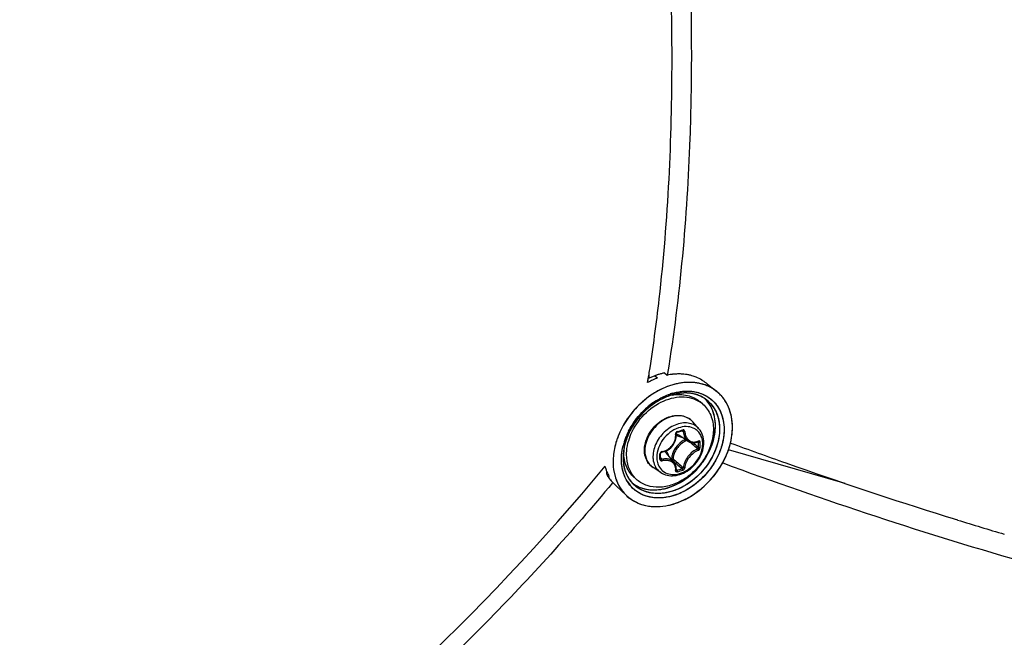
# Model space of a CAD drawing. Header units: millimetres. Extents: x 0 to 420, y 0 to 297.
# Tile 491 of 514: x 374.29 to 383.13, y 204.48 to 210.02. Entities that reach past the tile are written whole.
import ezdxf

# ---------------------------------------------------------------- set-up
doc = ezdxf.new("R2010")
doc.units = ezdxf.units.MM
doc.header["$LTSCALE"] = 23.1
doc.layers.get('0').update_dxf_attribs({"linetype": 'CONTINUOUS'})

msp = doc.modelspace()

# ---------------------------------------------------------------- linework, layer by layer
at = {"color": 7, "linetype": 'Continuous'}
for p, q in [((379.9242, 206.7638), (379.9301, 206.7992)), ((379.9247, 206.7631), (379.9305, 206.7987)), ((379.9391, 206.8032), (379.9301, 206.7992)), ((379.9391, 206.8032), (379.9391, 206.8539)), ((379.9898, 206.8254), (379.9391, 206.8032)), ((379.9898, 206.8254), (380.0143, 206.8052)), ((380.0764, 206.8504), (380.1009, 206.8302)), ((380.1028, 206.8459), (380.1002, 206.8303)), ((380.1032, 206.8454), (380.1006, 206.8298)), ((380.1009, 206.8302), (380.1019, 206.8304)), ((380.1019, 206.8304), (380.1009, 206.8302)), ((380.1019, 206.8304), (380.1009, 206.8302)), ((380.4619, 206.7503), (380.5442, 206.6846)), ((380.1333, 206.6493), (380.134, 206.6494)), ((380.1334, 206.6494), (380.134, 206.6496)), ((380.1388, 206.6655), (380.1396, 206.6657)), ((380.1396, 206.6657), (380.14, 206.6658)), ((380.1455, 206.6536), (380.1432, 206.6529)), ((380.1455, 206.6536), (380.1432, 206.6528)), ((379.8624, 206.5772), (379.8619, 206.5767)), ((379.9849, 206.5906), (379.9951, 206.5973)), ((380.4195, 206.57), (380.3945, 206.5917)), ((380.2009, 206.357), (380.2007, 206.3569)), ((380.2009, 206.357), (380.2007, 206.3569)), ((380.3844, 206.3501), (380.329, 206.4126)), ((380.1893, 206.3187), (380.2041, 206.3229)), ((380.2904, 206.2363), (380.1976, 206.2938)), ((380.2335, 206.3315), (380.2446, 206.3255)), ((379.7044, 206.1963), (379.7046, 206.1973)), ((380.3308, 206.2239), (380.3331, 206.2219)), ((380.3743, 206.232), (380.3813, 206.2283)), ((380.3781, 206.2339), (380.3772, 206.2332)), ((380.3772, 206.2332), (380.3785, 206.2336)), ((380.3785, 206.2336), (380.379, 206.2337)), ((380.668, 206.2218), (380.668, 206.2219)), ((379.7102, 206.1611), (379.7098, 206.1582)), ((379.7108, 206.1608), (379.7108, 206.1612)), ((379.711, 206.1609), (379.7111, 206.1613)), ((380.0411, 206.1092), (380.041, 206.1279)), ((380.041, 206.0806), (380.0411, 206.1041)), ((380.0411, 206.1041), (380.0411, 206.1092)), ((380.0411, 206.0875), (380.0504, 206.0751)), ((380.1626, 206.0475), (380.0926, 206.1308)), ((381.6968, 205.8589), (380.6496, 206.1611)), ((380.043, 205.9558), (379.9732, 206.0017)), ((380.1396, 206.0802), (380.136, 206.0792)), ((380.1492, 206.0634), (380.1649, 206.0501)), ((380.1649, 206.0501), (380.1826, 206.0351)), ((380.601, 206.0395), (380.596, 206.0413)), ((380.6011, 206.0393), (380.5961, 206.0412)), ((379.5556, 205.9701), (379.5538, 205.9441)), ((379.5538, 205.9441), (379.5774, 205.922)), ((379.5701, 205.9171), (379.5696, 205.9178)), ((379.5701, 205.9171), (379.5697, 205.9179)), ((379.5769, 205.9227), (379.5774, 205.922)), ((379.577, 205.9228), (379.5774, 205.922)), ((379.8303, 205.8897), (379.8053, 205.9113)), ((380.1804, 205.9792), (380.1814, 205.9784)), ((380.1812, 205.9863), (380.1872, 205.9781)), ((380.1812, 205.9863), (380.1839, 205.9825)), ((380.1814, 205.9784), (380.1823, 205.9779)), ((379.5971, 205.8816), (379.6207, 205.8595)), ((379.6115, 205.8671), (379.6089, 205.8639)), ((379.6117, 205.867), (379.6091, 205.8638)), ((379.6458, 205.8333), (379.6207, 205.8595)), ((379.6458, 205.8333), (379.7348, 205.7499)), ((379.7384, 205.7466), (379.7391, 205.746)), ((379.7384, 205.7465), (379.739, 205.7459)), ((382.6045, 205.5626), (382.6374, 205.5523)), ((382.6374, 205.5523), (382.7062, 205.5309))]:
    msp.add_line(p, q, dxfattribs=at)
for points in [[(380.0518, 206.1393), (380.0614, 206.1411), (380.0741, 206.1447), (380.0865, 206.1493), (380.0985, 206.155), (380.11, 206.1618), (380.1209, 206.1695), (380.1311, 206.1782), (380.1406, 206.1876), (380.1492, 206.1979), (380.157, 206.2088), (380.1638, 206.2202), (380.1695, 206.2322), (380.1742, 206.2445), (380.1777, 206.2571), (380.1801, 206.2699), (380.1813, 206.2828), (380.1814, 206.2957)], [(380.1814, 206.2957), (380.1805, 206.3062), (380.1805, 206.3076), (380.1808, 206.3091), (380.1812, 206.3107), (380.1819, 206.3122), (380.1827, 206.3137), (380.1837, 206.315), (380.1849, 206.3162), (380.1861, 206.3172), (380.1874, 206.318), (380.1887, 206.3186), (380.1893, 206.3187)], [(380.2041, 206.3229), (380.213, 206.3254), (380.2218, 206.328), (380.2367, 206.3324)], [(380.2367, 206.3324), (380.2372, 206.3326), (380.2383, 206.3327), (380.2392, 206.3326), (380.24, 206.3324), (380.2403, 206.3323)], [(380.2903, 206.2363), (380.2941, 206.2341), (380.3025, 206.2301), (380.3113, 206.227), (380.3206, 206.225), (380.3301, 206.2239)], [(380.3301, 206.2239), (380.3398, 206.2239), (380.3498, 206.225), (380.3597, 206.2271), (380.3697, 206.2302), (380.3772, 206.2332)], [(380.041, 206.1279), (380.041, 206.1287), (380.0413, 206.13), (380.0418, 206.1314), (380.0425, 206.1328), (380.0434, 206.1341), (380.0445, 206.1354), (380.0457, 206.1365), (380.047, 206.1374), (380.0484, 206.1382), (380.0499, 206.1388), (380.0514, 206.1392), (380.0518, 206.1393)], [(380.0417, 206.0782), (380.0413, 206.0787), (380.0411, 206.0794), (380.041, 206.0802), (380.041, 206.0806)], [(380.1759, 206.0249), (380.1721, 206.0333), (380.1674, 206.0412), (380.1626, 206.0474)], [(380.1805, 205.9801), (380.1813, 205.9873), (380.1814, 205.9972), (380.1806, 206.0068), (380.1787, 206.0161), (380.1759, 206.0249)], [(380.1805, 205.9792), (380.1805, 205.9792), (380.1805, 205.9791), (380.1805, 205.9792), (380.1805, 205.9795), (380.1805, 205.9801)]]:
    msp.add_lwpolyline(points, dxfattribs=at)
for centre, radius, start, end in [((365.7849, 209.0831), 14.3288, 350.82654, 351.04884), ((380.2434, 206.1879), 0.6585, 110.36009, 114.71119), ((380.209, 206.2342), 0.6305, 108.95389, 110.34495), ((380.2048, 206.2463), 0.6177, 107.54389, 108.95409), ((380.2009, 206.2588), 0.6045, 106.11321, 107.54385), ((380.1972, 206.2714), 0.5915, 104.66174, 106.1133), ((380.194, 206.2838), 0.5786, 103.18877, 104.66168), ((380.191, 206.2965), 0.5656, 101.69342, 103.18896), ((380.212, 206.2942), 0.5474, 98.97338, 101.60248), ((380.212, 206.2943), 0.5473, 98.97336, 101.60411), ((380.2092, 206.3119), 0.5295, 96.68885, 98.9718), ((380.2092, 206.3119), 0.5294, 96.68859, 98.97178), ((380.2069, 206.3315), 0.5098, 93.83181, 96.69279), ((380.2055, 206.3519), 0.4893, 91.47375, 93.8283), ((380.2055, 206.3519), 0.4893, 91.47363, 93.82851), ((380.2051, 206.371), 0.4702, 88.36668, 91.47661), ((380.2055, 206.3879), 0.4533, 85.9726, 88.36178), ((380.2067, 206.4046), 0.4366, 82.54847, 85.97843), ((380.2087, 206.4202), 0.4208, 80.19663, 82.54105), ((380.2111, 206.4338), 0.407, 76.21093, 80.20309), ((380.2139, 206.4453), 0.3952, 74.16715, 76.20089), ((380.2182, 206.4601), 0.3798, 67.92227, 74.19358), ((380.133, 206.3209), 0.5414, 59.30364, 65.09671), ((380.2629, 206.1461), 0.7045, 116.31565, 118.73655), ((380.2555, 206.1611), 0.6879, 114.68957, 116.31309), ((380.1515, 206.3531), 0.5043, 58.49164, 59.24537), ((380.1561, 206.3605), 0.4956, 57.72279, 58.49169), ((380.3156, 206.3919), 0.3717, 66.70874, 67.7143), ((380.2858, 206.1604), 0.5128, 107.2155, 110.38521), ((380.288, 206.1555), 0.5181, 109.0704, 110.43081), ((380.2834, 206.1678), 0.505, 106.88768, 109.02168), ((380.2829, 206.1704), 0.5023, 107.3202, 109.07261), ((380.299, 206.1535), 0.5364, 107.2419, 108.75764), ((380.2783, 206.1851), 0.4869, 106.11327, 107.31748), ((380.281, 206.1755), 0.4969, 106.09973, 107.20502), ((380.2143, 206.2496), 0.408, 100.97666, 101.35104), ((380.2135, 206.2538), 0.4037, 99.9876, 100.97775), ((380.2803, 206.1778), 0.4945, 106.06174, 106.88317), ((380.2936, 206.1712), 0.518, 106.11336, 107.38578), ((380.2768, 206.1902), 0.4817, 105.9539, 106.11066), ((380.2785, 206.1841), 0.488, 105.11803, 106.06203), ((380.2761, 206.1927), 0.4791, 105.11313, 105.95451), ((380.2782, 206.1853), 0.4867, 104.83782, 105.82661), ((380.2767, 206.1904), 0.4814, 104.29817, 105.11776), ((380.2753, 206.1956), 0.4761, 104.81712, 105.11256), ((380.2705, 206.2168), 0.4543, 97.79946, 104.90926), ((380.2733, 206.2036), 0.4678, 102.17354, 104.82413), ((380.274, 206.2013), 0.4702, 102.20598, 104.30323), ((380.2682, 206.2293), 0.4416, 97.02561, 102.2393), ((380.2687, 206.2253), 0.4456, 97.72424, 102.18987), ((380.2645, 206.2563), 0.4143, 94.73186, 97.73086), ((380.2661, 206.2428), 0.4279, 96.96922, 97.69949), ((380.264, 206.2622), 0.4084, 93.52504, 96.99907), ((380.2649, 206.2532), 0.4175, 94.7478, 96.97546), ((380.2626, 206.2823), 0.3883, 88.61528, 94.76342), ((380.2639, 206.2655), 0.4051, 93.53633, 94.74277), ((380.2628, 206.2868), 0.3838, 88.61941, 93.56762), ((380.2625, 206.2879), 0.3827, 87.98349, 93.5437), ((380.2629, 206.3032), 0.3673, 87.95913, 88.58408), ((380.2631, 206.309), 0.3616, 84.94771, 88.58318), ((380.2633, 206.3122), 0.3584, 84.9412, 87.96883), ((380.2633, 206.3127), 0.3579, 84.14986, 87.9618), ((380.2641, 206.3214), 0.3491, 84.13136, 84.93123), ((380.2654, 206.3339), 0.3366, 78.44528, 84.97884), ((380.2659, 206.3366), 0.3339, 77.96562, 84.17412), ((380.2657, 206.3356), 0.3348, 78.43091, 84.164), ((380.2681, 206.3485), 0.3217, 77.91771, 78.39418), ((380.2699, 206.3567), 0.3134, 74.42201, 78.40695), ((380.2698, 206.3558), 0.3143, 74.44279, 77.92903), ((380.2703, 206.3581), 0.3119, 73.90672, 77.93425), ((380.2717, 206.3629), 0.3069, 73.90758, 74.4307), ((380.2738, 206.3704), 0.2991, 66.87109, 74.43713), ((380.2742, 206.3716), 0.2979, 66.58429, 73.91867), ((380.2745, 206.3721), 0.2972, 66.85955, 73.93455), ((380.2774, 206.3793), 0.2895, 66.54335, 66.82561), ((380.2783, 206.3814), 0.2872, 63.20249, 66.83908), ((380.2783, 206.3813), 0.2874, 63.86204, 66.55225), ((380.2787, 206.3823), 0.2863, 63.18545, 66.54887), ((380.2798, 206.3844), 0.2839, 62.93266, 63.85828), ((380.2801, 206.3852), 0.283, 62.92109, 63.17919), ((380.2842, 206.3928), 0.2744, 51.44966, 62.96675), ((380.2844, 206.393), 0.2742, 51.45353, 62.98167), ((380.2414, 206.4151), 0.2837, 42.65384, 45.69266), ((380.2417, 206.4155), 0.2832, 42.60211, 45.71581), ((380.3271, 206.4129), 0.3478, 49.06362, 51.38133), ((380.3273, 206.413), 0.3475, 49.43387, 51.39061), ((380.3273, 206.4131), 0.3474, 49.4293, 51.38417), ((380.3275, 206.4133), 0.3471, 49.06201, 49.42875), ((380.3278, 206.4136), 0.3468, 48.36292, 49.43332), ((380.3267, 206.4125), 0.3483, 44.96524, 49.05918), ((380.3274, 206.4132), 0.3473, 48.3608, 49.06306), ((380.3257, 206.4114), 0.3498, 41.21829, 48.34923), ((380.327, 206.4127), 0.348, 44.96154, 48.35842), ((380.3249, 206.4107), 0.3509, 41.90395, 44.96067), ((380.3251, 206.4108), 0.3507, 41.9065, 44.96465), ((380.3224, 206.4084), 0.3543, 37.77973, 41.90292), ((380.3236, 206.4094), 0.3527, 41.22612, 41.90576), ((380.3226, 206.4086), 0.354, 39.52411, 41.22544), ((380.3227, 206.4087), 0.3538, 39.52175, 41.22413), ((380.3192, 206.4059), 0.3583, 34.72676, 39.51368), ((380.3211, 206.4073), 0.356, 37.78559, 39.52394), ((380.3194, 206.4061), 0.3581, 35.68385, 37.78205), ((380.319, 206.4058), 0.3586, 35.24001, 37.78436), ((380.3178, 206.4049), 0.36, 35.23776, 35.68506), ((380.3825, 206.0069), 0.7065, 132.39492, 148.85272), ((380.3787, 206.0107), 0.7011, 132.45199, 133.35067), ((380.3632, 206.0286), 0.6774, 122.9076, 132.42736), ((380.3719, 206.0183), 0.6909, 130.90081, 132.28464), ((380.3625, 206.0296), 0.6763, 123.94352, 130.92045), ((380.2531, 206.3778), 0.2542, 49.1138, 56.51182), ((380.2405, 206.4143), 0.2849, 42.00251, 42.65523), ((380.2408, 206.4147), 0.2844, 41.99977, 42.60766), ((380.2409, 206.4147), 0.2844, 41.99938, 42.60345), ((380.238, 206.4122), 0.2882, 34.71844, 41.98672), ((380.2753, 206.3829), 0.2877, 34.74605, 51.27615), ((380.3169, 206.4043), 0.3612, 34.73195, 35.23773), ((380.3175, 206.4047), 0.3604, 34.72691, 35.24162), ((380.3106, 206.4), 0.3688, 29.51432, 34.7143), ((380.316, 206.4036), 0.3623, 34.16445, 34.73339), ((380.3166, 206.404), 0.3616, 34.16025, 34.72678), ((380.3102, 206.3998), 0.3692, 29.51431, 34.14524), ((380.3152, 206.4031), 0.3632, 33.67121, 34.16448), ((380.3831, 206.0065), 0.7072, 133.37193, 148.60655), ((380.362, 206.0199), 0.6822, 148.64734, 151.20639), ((380.3574, 206.0229), 0.6767, 148.91513, 151.21155), ((380.28, 206.127), 0.2433, 109.03737, 109.22932), ((380.2138, 206.3105), 0.1539, 50.53518, 52.38989), ((380.214, 206.3107), 0.1537, 47.20358, 50.53486), ((380.2134, 206.3102), 0.1545, 41.53019, 47.1948), ((380.3406, 206.0165), 0.731, 158.19173, 158.5612), ((380.3454, 206.0146), 0.7362, 157.55088, 158.15746), ((380.3451, 206.0147), 0.7359, 157.47069, 158.15358), ((380.3605, 206.0082), 0.7526, 153.66759, 157.53994), ((380.2833, 206.0547), 0.596, 158.99976, 166.16237), ((380.2988, 206.049), 0.6125, 158.95151, 161.75789), ((380.3066, 206.0464), 0.6207, 158.90447, 160.88953), ((380.3053, 206.0468), 0.6194, 158.58314, 159.04535), ((380.3211, 206.0404), 0.6365, 155.97088, 158.95168), ((380.3205, 206.041), 0.6356, 155.94416, 158.90189), ((380.3167, 206.0422), 0.6316, 156.17337, 158.57635), ((380.2904, 206.0597), 0.5895, 159.57126, 160.51161), ((380.3062, 206.0535), 0.6065, 155.31245, 159.59727), ((380.3007, 206.0559), 0.6004, 155.32834, 159.63108), ((380.3054, 206.054), 0.6055, 155.35519, 159.55834), ((380.3368, 206.0333), 0.6537, 153.26295, 156.17155), ((380.3339, 206.0348), 0.6504, 155.05815, 155.97877), ((380.3291, 206.0372), 0.645, 154.6479, 155.94906), ((380.338, 206.0329), 0.6549, 154.55997, 155.05866), ((380.3322, 206.0358), 0.6484, 153.67747, 154.64832), ((380.3428, 206.0306), 0.6602, 153.25461, 154.55894), ((380.3354, 206.0342), 0.652, 153.18809, 153.67746), ((380.3503, 206.0268), 0.6686, 151.21134, 153.25338), ((380.3458, 206.0288), 0.6637, 151.20791, 153.18386), ((380.2439, 206.0977), 0.5108, 159.68136, 163.43785), ((380.317, 206.0488), 0.6182, 153.67667, 155.36641), ((380.3209, 206.0467), 0.6227, 153.68606, 155.34026), ((380.3242, 206.0454), 0.6262, 153.70832, 155.32848), ((380.334, 206.0403), 0.6372, 151.52143, 153.68459), ((380.3328, 206.0411), 0.6358, 151.56353, 153.7075), ((380.3274, 206.0436), 0.6299, 151.50629, 153.67176), ((380.2449, 206.3701), 0.0898, 224.14979, 225.13489), ((380.2451, 206.3704), 0.0901, 225.16768, 238.19258), ((379.6593, 208.2582), 2.0045, 285.39308, 286.80749), ((380.2426, 206.0649), 0.5541, 166.34963, 168.42906), ((380.2738, 206.0571), 0.5862, 161.83572, 166.32891), ((380.2691, 206.0587), 0.5813, 161.7466, 166.30499), ((380.2963, 206.05), 0.6098, 160.89228, 161.8603), ((380.3598, 206.0506), 0.2113, 135.09832, 148.10442), ((380.346, 206.0685), 0.202, 114.0645, 126.40526), ((372.1934, 196.6622), 12.5417, 49.56104, 49.72441), ((372.9285, 197.5236), 11.4092, 49.26308, 49.56466), ((372.35, 196.7256), 12.4061, 49.65654, 49.94798), ((380.3357, 206.3366), 0.1071, 290.31697, 292.26307), ((380.3344, 206.3396), 0.1103, 292.2624, 294.07545), ((378.9161, 206.2046), 1.4654, 0.00233, 0.92882), ((378.9647, 206.2046), 1.4168, 359.05537, 0.00295), ((378.9178, 206.2037), 1.4783, 0.0024, 0.92888), ((378.9669, 206.2037), 1.4292, 359.05547, 0.00301), ((380.1913, 206.0846), 0.4871, 171.30698, 173.56815), ((380.1896, 206.0846), 0.4855, 172.51311, 173.57067), ((380.182, 206.0855), 0.4778, 172.64471, 173.57235), ((380.1927, 206.0841), 0.4886, 170.97555, 172.64115), ((380.1997, 206.0833), 0.4956, 170.96427, 172.51149), ((380.1078, 206.1389), 0.3976, 177.2075, 179.98881), ((380.1183, 206.1385), 0.4081, 176.86194, 177.21811), ((377.8937, 206.0993), 2.1407, 0.00233, 0.64253), ((377.9738, 206.0993), 2.0607, 359.34524, 0.00194), ((380.0572, 206.1235), 0.0216, 99.06376, 106.76369), ((380.0236, 206.0728), 0.0902, 40.02572, 53.88647), ((380.0083, 206.0725), 0.1114, 16.50857, 23.3442), ((379.9357, 206.4099), 0.7565, 333.67652, 336.5845), ((379.9373, 206.4092), 0.7548, 333.98554, 336.58777), ((379.9542, 206.1214), 0.4268, 194.79108, 196.49377), ((379.9446, 206.1185), 0.4168, 196.49137, 199.11174), ((379.9446, 206.1185), 0.4167, 196.49124, 199.11198), ((380.0383, 206.0806), 0.00271, 351.60329, 359.32144), ((387.8055, 215.1644), 11.8794, 229.89404, 230.16205), ((387.2956, 214.4567), 11.0235, 229.81565, 230.16603), ((386.8571, 214.0272), 10.3986, 230.16047, 230.51372), ((379.9161, 206.4197), 0.7785, 330.51232, 333.67169), ((379.9154, 206.4201), 0.7793, 330.51223, 333.32698), ((379.9247, 206.4153), 0.7688, 333.03735, 333.33657), ((379.9264, 206.4145), 0.767, 333.33655, 333.68263), ((379.9278, 206.4138), 0.7653, 333.33401, 333.67764), ((379.9286, 206.4134), 0.7645, 333.67993, 333.98757), ((379.93, 206.4127), 0.7629, 333.67772, 333.98992), ((379.9309, 206.4123), 0.762, 333.98758, 334.25893), ((379.9358, 206.1155), 0.4075, 199.1151, 200.94263), ((379.8791, 206.1224), 0.371, 208.72649, 210.70742), ((379.9294, 206.113), 0.4006, 200.93755, 202.45476), ((379.9213, 206.1097), 0.3918, 202.45022, 205.24081), ((379.8747, 206.1197), 0.3658, 210.70754, 212.70711), ((379.8738, 206.1192), 0.3648, 210.70555, 213.50232), ((379.9102, 206.1044), 0.3796, 205.23839, 208.59709), ((379.9102, 206.1044), 0.3795, 205.23836, 208.59632), ((379.8717, 206.1179), 0.3623, 212.70922, 213.50669), ((379.8698, 206.1166), 0.36, 213.64571, 214.72641), ((379.8656, 206.1137), 0.3549, 213.62951, 220.83979), ((379.8673, 206.1148), 0.3569, 214.72521, 216.75798), ((379.9968, 206.0819), 0.2543, 221.70798, 229.09647), ((379.8124, 207.3652), 1.4368, 285.12112, 287.07727), ((379.813, 207.3633), 1.4495, 285.13021, 287.08635), ((379.8645, 206.1127), 0.3535, 216.75852, 218.80436), ((379.8622, 206.1109), 0.3505, 218.80456, 220.86217), ((379.9986, 206.0217), 0.3795, 208.25195, 208.50269), ((379.9982, 206.0216), 0.3791, 208.28896, 208.50807), ((379.9903, 206.0171), 0.3701, 208.47923, 214.6989), ((380.0082, 206.0408), 0.3128, 210.79009, 214.71405), ((380.0061, 206.0397), 0.3104, 211.08808, 222.74439), ((380.0019, 206.0366), 0.3052, 214.72363, 222.49614), ((379.9958, 206.0557), 0.286, 212.43965, 214.72904), ((379.9912, 206.0525), 0.2804, 212.39315, 214.45567), ((379.995, 206.0551), 0.285, 214.19294, 214.45497), ((379.9883, 206.0505), 0.2769, 214.45948, 214.72693), ((379.9946, 206.0548), 0.2845, 214.45497, 214.71783), ((379.9938, 206.0543), 0.2836, 214.73191, 215.05701), ((379.9919, 206.053), 0.2813, 214.72695, 215.01924), ((379.9865, 206.0491), 0.2746, 214.9928, 226.78066), ((379.9865, 206.0489), 0.2745, 215.00809, 226.75845), ((379.9567, 206.0861), 0.2812, 231.40531, 232.60241), ((379.9565, 206.0859), 0.2809, 231.40635, 232.59351), ((379.9578, 206.0876), 0.283, 232.5931, 236.28966), ((379.9576, 206.0873), 0.2827, 232.59693, 236.2885), ((379.9592, 206.0898), 0.2857, 236.28886, 238.55735), ((379.9592, 206.0898), 0.2856, 236.28857, 238.56261), ((379.9591, 206.0895), 0.2854, 236.28744, 238.55443), ((379.9777, 206.0084), 0.3548, 214.70639, 226.77538), ((379.9728, 206.0037), 0.348, 226.8293, 227.79329), ((379.9725, 206.0034), 0.3475, 226.82444, 227.64699), ((379.9724, 206.0032), 0.3473, 226.82953, 227.64514), ((379.9869, 206.2366), 0.5872, 282.31726, 286.1187), ((379.9874, 206.2346), 0.5851, 282.31161, 285.71908), ((379.9842, 206.2463), 0.5972, 285.35535, 285.70945), ((379.9832, 206.2499), 0.601, 285.70949, 286.104), ((379.9836, 206.2487), 0.5997, 285.7065, 286.11081), ((379.9779, 206.2678), 0.6196, 286.11887, 289.45337), ((379.9823, 206.2532), 0.6044, 286.1021, 286.47325), ((379.9826, 206.2521), 0.6032, 286.11084, 286.476), ((379.9775, 206.269), 0.6209, 286.48834, 289.45258), ((379.9815, 206.2559), 0.6072, 286.47321, 286.78892), ((393.2373, 239.5219), 35.585, 252.78602, 253.49148)]:
    msp.add_arc(centre, radius, start, end, dxfattribs=at)
for points, knots in [([(378.9757, 181.8709), (381.3571, 184.074), (385.6919, 188.9116), (389.8774, 195.8119), (392.3241, 201.6351), (394.0782, 207.3942), (394.6905, 211.8509), (394.7189, 214.7681)], [0, 0, 0, 0, 0.260218, 0.517594, 0.643305, 0.766, 1, 1, 1, 1]), ([(380.1434, 209.6639), (380.1434, 209.9129), (380.126, 210.9453), (380.0425, 211.9762), (379.9483, 212.7539)], [0, 0, 0, 0, 0.241202, 1, 1, 1, 1]), ([(380.126, 212.7663), (380.1574, 212.5048), (380.2649, 211.4907), (380.3166, 210.4703), (380.3166, 209.7139)], [0, 0, 0, 0, 0.258242, 1, 1, 1, 1]), ([(376.3864, 178.6276), (378.9724, 180.6185), (382.5671, 184.0162), (386.6173, 189.1506), (389.2512, 193.2623), (391.4281, 197.557), (393.6377, 203.3356), (394.5758, 207.869), (394.804, 210.8639)], [0, 0, 0, 0, 0.256713, 0.385748, 0.513858, 0.640132, 0.763745, 1, 1, 1, 1]), ([(395.384, 210.3616), (395.1558, 207.3667), (394.2177, 202.8333), (392.0081, 197.0548), (389.8312, 192.76), (387.1973, 188.6483), (383.1471, 183.5139), (379.5524, 180.1162), (376.9664, 178.1253)], [0, 0, 0, 0, 0.236255, 0.359868, 0.486142, 0.614252, 0.743287, 1, 1, 1, 1]), ([(380.3166, 209.7139), (380.3166, 209.4609), (380.3001, 208.5018), (380.216, 207.5428), (380.1032, 206.8454)], [0, 0, 0, 0, 0.263653, 1, 1, 1, 1]), ([(379.9393, 206.8536), (379.9738, 207.0731), (380.0986, 208.0048), (380.1434, 208.9463), (380.1434, 209.6639)], [0, 0, 0, 0, 0.236405, 1, 1, 1, 1]), ([(380.4568, 206.7358), (380.4124, 206.754), (380.3119, 206.7738), (380.1549, 206.7529), (379.9991, 206.6866), (379.9053, 206.6169), (379.8618, 206.5766)], [0, 0, 0, 0, 0.222342, 0.46366, 0.724676, 1, 1, 1, 1]), ([(380.1498, 206.7438), (380.1241, 206.7364), (380.0193, 206.6984), (379.9245, 206.6346), (379.8624, 206.5772)], [0, 0, 0, 0, 0.240548, 1, 1, 1, 1]), ([(380.4556, 206.7363), (380.4098, 206.7549), (380.3055, 206.7745), (380.2016, 206.7588), (380.1498, 206.7438)], [0, 0, 0, 0, 0.478686, 1, 1, 1, 1]), ([(379.7648, 206.2751), (379.7896, 206.3418), (379.8661, 206.4659), (380.0073, 206.5771), (380.1348, 206.6261), (380.2287, 206.6394), (380.3173, 206.6288), (380.3703, 206.6051), (380.3934, 206.5898)], [0, 0, 0, 0, 0.270012, 0.538889, 0.665622, 0.784297, 0.895035, 1, 1, 1, 1]), ([(380.1188, 206.6452), (380.1003, 206.6389), (380.0255, 206.6082), (379.9575, 206.5615), (379.9122, 206.5202)], [0, 0, 0, 0, 0.241113, 1, 1, 1, 1]), ([(380.1072, 206.6411), (380.0899, 206.6346), (380.0199, 206.6043), (379.9561, 206.56), (379.9133, 206.5212)], [0, 0, 0, 0, 0.24182, 1, 1, 1, 1]), ([(380.1072, 206.641), (380.0899, 206.6346), (380.0199, 206.6043), (379.9562, 206.56), (379.9133, 206.5213)], [0, 0, 0, 0, 0.241812, 1, 1, 1, 1]), ([(379.9951, 206.5973), (380.0066, 206.6047), (380.0521, 206.6321), (380.1011, 206.6537), (380.1388, 206.6655)], [0, 0, 0, 0, 0.256626, 1, 1, 1, 1]), ([(380.14, 206.6658), (380.1975, 206.6837), (380.3144, 206.6997), (380.4281, 206.6609), (380.4726, 206.63)], [0, 0, 0, 0, 0.526189, 1, 1, 1, 1]), ([(380.1435, 206.6514), (380.1888, 206.6593), (380.2589, 206.6594), (380.3428, 206.6293), (380.3786, 206.6054), (380.3945, 206.5917)], [0, 0, 0, 0, 0.519582, 0.762838, 1, 1, 1, 1]), ([(380.1498, 206.6688), (380.2065, 206.6851), (380.3215, 206.6985), (380.4831, 206.6408), (380.5902, 206.5088), (380.6223, 206.3341), (380.5832, 206.1463), (380.4522, 205.9147), (380.2775, 205.7845), (380.15, 205.7476)], [0, 0, 0, 0, 0.121621, 0.231441, 0.339036, 0.455715, 0.58604, 0.726441, 1, 1, 1, 1]), ([(380.471, 206.6311), (380.5072, 206.6063), (380.5709, 206.5375), (380.6155, 206.3997), (380.6089, 206.2446), (380.5734, 206.1428), (380.5488, 206.0931)], [0, 0, 0, 0, 0.223214, 0.459267, 0.718396, 1, 1, 1, 1]), ([(379.8619, 206.5767), (379.8401, 206.5565), (379.7583, 206.472), (379.6945, 206.3697), (379.6619, 206.2881)], [0, 0, 0, 0, 0.253077, 1, 1, 1, 1]), ([(379.8618, 206.5766), (379.8437, 206.5598), (379.7749, 206.49), (379.7185, 206.4078), (379.686, 206.342)], [0, 0, 0, 0, 0.251571, 1, 1, 1, 1]), ([(379.753, 206.3274), (379.7625, 206.3462), (379.8043, 206.4203), (379.8598, 206.4865), (379.9071, 206.5295)], [0, 0, 0, 0, 0.2481, 1, 1, 1, 1]), ([(380.5487, 206.5537), (380.5788, 206.5103), (380.6184, 206.4011), (380.6062, 206.2219), (380.5327, 206.0437), (380.408, 205.8884), (380.2484, 205.7756), (380.0733, 205.7207), (379.9036, 205.7339), (379.8109, 205.7932), (379.7769, 205.8304)], [0, 0, 0, 0, 0.111601, 0.235694, 0.371611, 0.512961, 0.65114, 0.778817, 0.893431, 1, 1, 1, 1]), ([(380.5116, 206.5469), (380.5395, 206.5067), (380.5766, 206.4061), (380.5671, 206.2406), (380.5016, 206.075), (380.3889, 205.9291), (380.2431, 205.8208), (380.0815, 205.764), (379.9229, 205.7681), (379.8327, 205.8169), (379.7985, 205.849)], [0, 0, 0, 0, 0.111188, 0.234535, 0.369608, 0.510439, 0.648802, 0.777413, 0.893182, 1, 1, 1, 1]), ([(380.4552, 206.6074), (380.4836, 206.5847), (380.5331, 206.5259), (380.5709, 206.4137), (380.5719, 206.2873), (380.525, 206.1104), (380.3894, 205.9136), (380.2236, 205.8117), (380.1354, 205.7863)], [0, 0, 0, 0, 0.104524, 0.214592, 0.333967, 0.462949, 0.735941, 1, 1, 1, 1]), ([(380.4195, 206.57), (380.4347, 206.5569), (380.4623, 206.5264), (380.5034, 206.4519), (380.5146, 206.3861), (380.5146, 206.3424)], [0, 0, 0, 0, 0.238021, 0.481682, 1, 1, 1, 1]), ([(380.5217, 206.2755), (380.5347, 206.3351), (380.5403, 206.4542), (380.4886, 206.5645), (380.4522, 206.605)], [0, 0, 0, 0, 0.52857, 1, 1, 1, 1]), ([(380.5217, 206.2755), (380.5347, 206.3351), (380.5403, 206.4542), (380.4886, 206.5645), (380.4522, 206.605)], [0, 0, 0, 0, 0.528563, 1, 1, 1, 1]), ([(380.4552, 206.6074), (380.4864, 206.5825), (380.5398, 206.5164), (380.5752, 206.3899), (380.5666, 206.2493), (380.5339, 206.1572), (380.5117, 206.1123)], [0, 0, 0, 0, 0.222971, 0.459982, 0.719377, 1, 1, 1, 1]), ([(380.5217, 206.2755), (380.5333, 206.3288), (380.5399, 206.4347), (380.5028, 206.536), (380.4749, 206.5763)], [0, 0, 0, 0, 0.526211, 1, 1, 1, 1]), ([(380.668, 206.2217), (380.6844, 206.289), (380.6962, 206.4232), (380.652, 206.5527), (380.6175, 206.6045)], [0, 0, 0, 0, 0.526874, 1, 1, 1, 1]), ([(380.668, 206.2219), (380.6833, 206.2845), (380.6954, 206.4091), (380.6602, 206.531), (380.6315, 206.5817)], [0, 0, 0, 0, 0.525255, 1, 1, 1, 1]), ([(380.668, 206.2218), (380.6833, 206.2844), (380.6954, 206.4091), (380.6602, 206.531), (380.6315, 206.5817)], [0, 0, 0, 0, 0.525179, 1, 1, 1, 1]), ([(380.3077, 206.4325), (380.2914, 206.445), (380.252, 206.4641), (380.1846, 206.4695), (380.1139, 206.4531), (380.0457, 206.4169), (379.9854, 206.364), (379.9237, 206.2799), (379.8993, 206.2022), (379.8993, 206.1522)], [0, 0, 0, 0, 0.104897, 0.216899, 0.338904, 0.47012, 0.607003, 0.744549, 1, 1, 1, 1]), ([(379.904, 206.2227), (379.9165, 206.2724), (379.9677, 206.366), (380.053, 206.43), (380.1004, 206.4495)], [0, 0, 0, 0, 0.499995, 1, 1, 1, 1]), ([(380.1004, 206.4495), (380.121, 206.458), (380.1629, 206.47), (380.2266, 206.4704), (380.2848, 206.4518), (380.3162, 206.427), (380.329, 206.4126)], [0, 0, 0, 0, 0.270574, 0.524505, 0.765155, 1, 1, 1, 1]), ([(380.3149, 206.3943), (380.2973, 206.3997), (380.2586, 206.4046), (380.199, 206.3953), (380.1398, 206.3704), (380.0664, 206.3189), (379.9964, 206.2304), (379.972, 206.1424), (379.972, 206.1002)], [0, 0, 0, 0, 0.108641, 0.225762, 0.35139, 0.483442, 0.751147, 1, 1, 1, 1]), ([(380.1999, 206.3567), (380.173, 206.3473), (380.1211, 206.3182), (380.0405, 206.2368), (380.0059, 206.1503), (380.0059, 206.0945)], [0, 0, 0, 0, 0.249772, 0.51087, 1, 1, 1, 1]), ([(380.3338, 206.3562), (380.3141, 206.3648), (380.2684, 206.3734), (380.2233, 206.3647), (380.2009, 206.357)], [0, 0, 0, 0, 0.475969, 1, 1, 1, 1]), ([(380.3844, 206.3501), (380.3753, 206.3603), (380.3539, 206.3786), (380.3283, 206.3902), (380.3149, 206.3943)], [0, 0, 0, 0, 0.49562, 1, 1, 1, 1]), ([(380.4188, 206.2137), (380.4188, 206.2294), (380.4153, 206.2598), (380.3985, 206.3015), (380.3709, 206.3352), (380.3467, 206.3505), (380.3338, 206.3562)], [0, 0, 0, 0, 0.267263, 0.518158, 0.759229, 1, 1, 1, 1]), ([(380.4287, 206.2249), (380.4287, 206.2479), (380.4219, 206.2934), (380.3989, 206.3336), (380.3844, 206.3501)], [0, 0, 0, 0, 0.512429, 1, 1, 1, 1]), ([(379.662, 206.2885), (379.6559, 206.2732), (379.6342, 206.2132), (379.6207, 206.15), (379.6165, 206.1028)], [0, 0, 0, 0, 0.257588, 1, 1, 1, 1]), ([(379.6601, 206.2837), (379.6543, 206.2689), (379.6335, 206.2103), (379.6206, 206.1489), (379.6165, 206.103)], [0, 0, 0, 0, 0.257376, 1, 1, 1, 1]), ([(379.7378, 206.2649), (379.7346, 206.2563), (379.7229, 206.2225), (379.7144, 206.1875), (379.7102, 206.1611)], [0, 0, 0, 0, 0.255553, 1, 1, 1, 1]), ([(379.7378, 206.2649), (379.7346, 206.2563), (379.7229, 206.2223), (379.7144, 206.1872), (379.7102, 206.1608)], [0, 0, 0, 0, 0.255569, 1, 1, 1, 1]), ([(379.8102, 205.8461), (379.8385, 205.8288), (379.9035, 205.8033), (380.0516, 205.7948), (380.2456, 205.866), (380.429, 206.0375), (380.5041, 206.1943), (380.5217, 206.2755)], [0, 0, 0, 0, 0.105314, 0.217372, 0.465395, 0.735981, 1, 1, 1, 1]), ([(380.5146, 206.3424), (380.5146, 206.2583), (380.4727, 206.1279), (380.3679, 205.988), (380.2656, 205.9007), (380.1506, 205.8425), (380.0321, 205.8184), (379.9201, 205.8318), (379.8562, 205.8672), (379.8303, 205.8897)], [0, 0, 0, 0, 0.256473, 0.394543, 0.531644, 0.662632, 0.784011, 0.89531, 1, 1, 1, 1]), ([(380.0537, 206.1448), (380.0715, 206.1476), (380.1065, 206.1607), (380.1482, 206.1979), (380.1738, 206.2472), (380.1773, 206.284), (380.1752, 206.3014)], [0, 0, 0, 0, 0.24849, 0.504031, 0.757203, 1, 1, 1, 1]), ([(380.1, 205.8185), (380.2023, 205.8481), (380.3899, 205.9734), (380.4988, 206.1702), (380.5217, 206.2755)], [0, 0, 0, 0, 0.496993, 1, 1, 1, 1]), ([(380.1913, 206.3257), (380.1864, 206.3243), (380.1775, 206.3174), (380.1746, 206.3065), (380.1752, 206.3014)], [0, 0, 0, 0, 0.497141, 1, 1, 1, 1]), ([(380.1752, 206.3013), (380.1766, 206.3018), (380.1788, 206.3025), (380.1807, 206.3046), (380.1806, 206.3055)], [0, 0, 0, 0, 0.63264, 1, 1, 1, 1]), ([(380.1813, 206.2938), (380.1845, 206.2914), (380.1986, 206.2824), (380.2148, 206.2772), (380.2272, 206.2754)], [0, 0, 0, 0, 0.245283, 1, 1, 1, 1]), ([(380.1913, 206.3257), (380.1914, 206.3248), (380.1915, 206.3225), (380.1908, 206.3192), (380.1893, 206.3187)], [0, 0, 0, 0, 0.348, 1, 1, 1, 1]), ([(380.2389, 206.3394), (380.239, 206.3385), (380.2391, 206.3362), (380.2382, 206.3329), (380.2367, 206.3324)], [0, 0, 0, 0, 0.339767, 1, 1, 1, 1]), ([(380.258, 206.3253), (380.2577, 206.3298), (380.2545, 206.337), (380.2457, 206.3405), (380.2411, 206.34), (380.2389, 206.3394)], [0, 0, 0, 0, 0.502703, 0.74499, 1, 1, 1, 1]), ([(380.2446, 206.3255), (380.2446, 206.3262), (380.244, 206.3289), (380.2421, 206.3313), (380.2403, 206.3323)], [0, 0, 0, 0, 0.264576, 1, 1, 1, 1]), ([(380.2446, 206.3255), (380.2456, 206.3072), (380.2532, 206.2726), (380.2767, 206.2449), (380.2903, 206.2363)], [0, 0, 0, 0, 0.531229, 1, 1, 1, 1]), ([(380.258, 206.3252), (380.2557, 206.3246), (380.2512, 206.3242), (380.2466, 206.3246), (380.2446, 206.3255)], [0, 0, 0, 0, 0.5364, 1, 1, 1, 1]), ([(380.258, 206.3253), (380.2588, 206.3128), (380.2631, 206.2891), (380.2794, 206.2582), (380.3046, 206.2368), (380.3253, 206.2311), (380.3356, 206.2304)], [0, 0, 0, 0, 0.279104, 0.533854, 0.769255, 1, 1, 1, 1]), ([(380.4749, 206.1433), (380.4802, 206.154), (380.4998, 206.1966), (380.5143, 206.2414), (380.5217, 206.2755)], [0, 0, 0, 0, 0.255254, 1, 1, 1, 1]), ([(379.741, 205.8781), (379.7142, 205.9222), (379.6806, 206.0299), (379.6908, 206.1407), (379.7043, 206.1963)], [0, 0, 0, 0, 0.474035, 1, 1, 1, 1]), ([(379.7402, 205.8794), (379.7153, 205.9208), (379.6829, 206.0205), (379.6891, 206.1239), (379.6998, 206.176)], [0, 0, 0, 0, 0.475713, 1, 1, 1, 1]), ([(379.7352, 206.1174), (379.7352, 206.1277), (379.7369, 206.1702), (379.7451, 206.2124), (379.7543, 206.2433)], [0, 0, 0, 0, 0.242407, 1, 1, 1, 1]), ([(379.8956, 206.1579), (379.8956, 206.1632), (379.8964, 206.185), (379.8999, 206.2067), (379.904, 206.2227)], [0, 0, 0, 0, 0.244438, 1, 1, 1, 1]), ([(380.0298, 206.0049), (380.0402, 205.9882), (380.0692, 205.9584), (380.1293, 205.9369), (380.197, 205.94), (380.2651, 205.9659), (380.3273, 206.0114), (380.3922, 206.0891), (380.4188, 206.1649), (380.4188, 206.2137)], [0, 0, 0, 0, 0.105488, 0.213714, 0.331476, 0.460622, 0.598286, 0.738716, 1, 1, 1, 1]), ([(380.043, 205.9558), (380.0601, 205.9446), (380.0999, 205.9283), (380.1655, 205.9256), (380.2323, 205.9429), (380.2954, 205.9778), (380.3505, 206.0275), (380.4068, 206.106), (380.4287, 206.1782), (380.4287, 206.2249)], [0, 0, 0, 0, 0.11076, 0.226584, 0.349536, 0.479279, 0.613227, 0.747471, 1, 1, 1, 1]), ([(380.2261, 206.2311), (380.2182, 206.2252), (380.1882, 206.1999), (380.165, 206.1665), (380.1536, 206.1394)], [0, 0, 0, 0, 0.251119, 1, 1, 1, 1]), ([(380.2776, 206.2443), (380.2715, 206.242), (380.2468, 206.2308), (380.2246, 206.2142), (380.2101, 206.1997)], [0, 0, 0, 0, 0.242416, 1, 1, 1, 1]), ([(380.3356, 206.2304), (380.3386, 206.2302), (380.3513, 206.2301), (380.3639, 206.2328), (380.3728, 206.2362)], [0, 0, 0, 0, 0.242499, 1, 1, 1, 1]), ([(380.374, 206.1685), (380.3751, 206.169), (380.3792, 206.172), (380.3815, 206.1774), (380.3813, 206.1812)], [0, 0, 0, 0, 0.233629, 1, 1, 1, 1]), ([(380.3794, 206.2389), (380.3795, 206.2383), (380.3795, 206.2366), (380.3789, 206.2347), (380.3781, 206.2339)], [0, 0, 0, 0, 0.296838, 1, 1, 1, 1]), ([(380.3813, 206.2283), (380.3813, 206.2289), (380.3813, 206.2309), (380.3802, 206.233), (380.3789, 206.2337)], [0, 0, 0, 0, 0.295427, 1, 1, 1, 1]), ([(380.3959, 206.2277), (380.3958, 206.2317), (380.3935, 206.2384), (380.3854, 206.2407), (380.3814, 206.2397), (380.3794, 206.2389)], [0, 0, 0, 0, 0.500392, 0.734456, 1, 1, 1, 1]), ([(380.3794, 206.156), (380.3817, 206.1569), (380.3902, 206.1623), (380.3958, 206.1725), (380.3959, 206.1801)], [0, 0, 0, 0, 0.2401, 1, 1, 1, 1]), ([(380.3959, 206.2277), (380.3935, 206.2267), (380.3885, 206.2261), (380.3833, 206.227), (380.3813, 206.2283)], [0, 0, 0, 0, 0.520163, 1, 1, 1, 1]), ([(380.3959, 206.1801), (380.3935, 206.1791), (380.3884, 206.1786), (380.3833, 206.1798), (380.3813, 206.1812)], [0, 0, 0, 0, 0.516682, 1, 1, 1, 1]), ([(380.6172, 206.0814), (380.6227, 206.0928), (380.6432, 206.1382), (380.6592, 206.1857), (380.668, 206.2218)], [0, 0, 0, 0, 0.254671, 1, 1, 1, 1]), ([(380.63, 206.1093), (380.634, 206.1185), (380.649, 206.1551), (380.661, 206.193), (380.668, 206.2217)], [0, 0, 0, 0, 0.253897, 1, 1, 1, 1]), ([(380.6678, 206.2216), (380.8334, 206.1611), (381.4751, 205.9303), (382.1219, 205.7136), (382.6045, 205.5626)], [0, 0, 0, 0, 0.258467, 1, 1, 1, 1]), ([(379.6165, 206.1034), (379.6144, 206.0798), (379.6117, 205.9906), (379.6333, 205.8996), (379.6644, 205.8419)], [0, 0, 0, 0, 0.265651, 1, 1, 1, 1]), ([(379.6165, 206.103), (379.6144, 206.0794), (379.6118, 205.9904), (379.6333, 205.8997), (379.6642, 205.8421)], [0, 0, 0, 0, 0.265545, 1, 1, 1, 1]), ([(379.6165, 206.1028), (379.6144, 206.0794), (379.6118, 205.991), (379.6329, 205.901), (379.6634, 205.8436)], [0, 0, 0, 0, 0.265433, 1, 1, 1, 1]), ([(379.7072, 206.139), (379.7023, 206.0949), (379.7043, 206.0088), (379.7367, 205.9281), (379.7593, 205.895)], [0, 0, 0, 0, 0.525526, 1, 1, 1, 1]), ([(379.7072, 206.1391), (379.7024, 206.0965), (379.704, 206.0135), (379.7336, 205.9351), (379.7544, 205.9023)], [0, 0, 0, 0, 0.524812, 1, 1, 1, 1]), ([(379.7072, 206.139), (379.7024, 206.0964), (379.704, 206.0134), (379.7336, 205.935), (379.7544, 205.9023)], [0, 0, 0, 0, 0.525039, 1, 1, 1, 1]), ([(379.8053, 205.9113), (379.7901, 205.9245), (379.7624, 205.955), (379.7214, 206.0295), (379.7102, 206.0952), (379.7102, 206.139)], [0, 0, 0, 0, 0.238021, 0.481682, 1, 1, 1, 1]), ([(379.807, 205.9127), (379.7834, 205.9391), (379.746, 206.0049), (379.7352, 206.0792), (379.7352, 206.1174)], [0, 0, 0, 0, 0.481107, 1, 1, 1, 1]), ([(380.5488, 206.0931), (380.5102, 206.0151), (380.4034, 205.8756), (380.191, 205.7424), (379.9906, 205.717), (379.8547, 205.7631), (379.8005, 205.8049), (379.7781, 205.829)], [0, 0, 0, 0, 0.278581, 0.547647, 0.785737, 0.894485, 1, 1, 1, 1]), ([(380.5117, 206.1123), (380.4763, 206.0406), (380.3787, 205.9119), (380.1846, 205.7864), (380.0008, 205.7573), (379.8731, 205.7931), (379.8206, 205.8282), (379.7985, 205.849)], [0, 0, 0, 0, 0.277344, 0.546146, 0.78549, 0.894711, 1, 1, 1, 1]), ([(379.8102, 205.8461), (379.8593, 205.816), (379.9856, 205.7853), (380.1794, 205.8349), (380.3546, 205.9579), (380.4424, 206.0776), (380.4749, 206.1433)], [0, 0, 0, 0, 0.214983, 0.458112, 0.726161, 1, 1, 1, 1]), ([(379.9732, 206.0017), (379.961, 206.0097), (379.9386, 206.0293), (379.905, 206.08), (379.8956, 206.127), (379.8956, 206.1579)], [0, 0, 0, 0, 0.241984, 0.486768, 1, 1, 1, 1]), ([(379.8993, 206.1522), (379.8993, 206.1222), (379.9081, 206.0768), (379.9403, 206.028), (379.9616, 206.0093), (379.9732, 206.0017)], [0, 0, 0, 0, 0.517982, 0.760912, 1, 1, 1, 1]), ([(379.972, 206.1002), (379.972, 206.0929), (379.9733, 206.065), (379.9804, 206.0373), (379.9892, 206.0186)], [0, 0, 0, 0, 0.261199, 1, 1, 1, 1]), ([(380.0059, 206.0945), (380.0059, 206.0784), (380.0095, 206.047), (380.0218, 206.0178), (380.0298, 206.0049)], [0, 0, 0, 0, 0.516185, 1, 1, 1, 1]), ([(380.0509, 206.1442), (380.0463, 206.1428), (380.0381, 206.1372), (380.0343, 206.1278), (380.0343, 206.1233)], [0, 0, 0, 0, 0.515676, 1, 1, 1, 1]), ([(380.0343, 206.1233), (380.0352, 206.1235), (380.0378, 206.1241), (380.041, 206.1261), (380.041, 206.1279)], [0, 0, 0, 0, 0.335626, 1, 1, 1, 1]), ([(380.0537, 206.1448), (380.0537, 206.1435), (380.0537, 206.1416), (380.0525, 206.1394), (380.0518, 206.1393)], [0, 0, 0, 0, 0.650306, 1, 1, 1, 1]), ([(380.1106, 206.1166), (380.1092, 206.1198), (380.1033, 206.132), (380.0948, 206.1429), (380.0875, 206.1498)], [0, 0, 0, 0, 0.255247, 1, 1, 1, 1]), ([(380.1536, 206.1394), (380.1516, 206.1346), (380.1445, 206.1155), (380.1404, 206.0953), (380.1396, 206.0802)], [0, 0, 0, 0, 0.258896, 1, 1, 1, 1]), ([(380.1804, 206.1622), (380.1763, 206.1556), (380.1622, 206.1297), (380.1538, 206.1002), (380.1527, 206.0784)], [0, 0, 0, 0, 0.261592, 1, 1, 1, 1]), ([(380.374, 206.1685), (380.3574, 206.1624), (380.3247, 206.1431), (380.2846, 206.1025), (380.2556, 206.0543), (380.2457, 206.0187), (380.2446, 206.0018)], [0, 0, 0, 0, 0.24174, 0.507568, 0.769195, 1, 1, 1, 1]), ([(380.3794, 206.156), (380.3639, 206.1501), (380.3334, 206.1318), (380.2959, 206.0937), (380.2686, 206.0486), (380.2592, 206.0153), (380.258, 205.9995)], [0, 0, 0, 0, 0.241461, 0.507728, 0.769702, 1, 1, 1, 1]), ([(380.3794, 206.156), (380.3797, 206.1596), (380.378, 206.1644), (380.3749, 206.1679), (380.374, 206.1685)], [0, 0, 0, 0, 0.766459, 1, 1, 1, 1]), ([(374.2883, 201.4547), (374.7883, 201.767), (376.7101, 203.0743), (378.4347, 204.6778), (379.5422, 206.0125)], [0, 0, 0, 0, 0.253674, 1, 1, 1, 1]), ([(379.9892, 206.0186), (379.9951, 206.0059), (380.0102, 205.9821), (380.0315, 205.9634), (380.043, 205.9558)], [0, 0, 0, 0, 0.504391, 1, 1, 1, 1]), ([(380.0343, 206.0758), (380.0352, 206.0759), (380.0377, 206.0765), (380.0407, 206.0784), (380.041, 206.0802)], [0, 0, 0, 0, 0.321323, 1, 1, 1, 1]), ([(380.0343, 206.0758), (380.0343, 206.0736), (380.0352, 206.0691), (380.0413, 206.0619), (380.0492, 206.061), (380.0537, 206.062)], [0, 0, 0, 0, 0.245151, 0.483798, 1, 1, 1, 1]), ([(380.0417, 206.0782), (380.0426, 206.077), (380.0454, 206.075), (380.0487, 206.0748), (380.0504, 206.0751)], [0, 0, 0, 0, 0.481798, 1, 1, 1, 1]), ([(380.1626, 206.0475), (380.1568, 206.0543), (380.1421, 206.0665), (380.1146, 206.0771), (380.0831, 206.0803), (380.0613, 206.0775), (380.0504, 206.0751)], [0, 0, 0, 0, 0.222882, 0.461558, 0.720944, 1, 1, 1, 1]), ([(380.0537, 206.062), (380.0537, 206.0644), (380.0529, 206.0689), (380.0515, 206.0733), (380.0504, 206.0751)], [0, 0, 0, 0, 0.526671, 1, 1, 1, 1]), ([(380.166, 206.0265), (380.1613, 206.0344), (380.148, 206.049), (380.1205, 206.0623), (380.088, 206.067), (380.0653, 206.0645), (380.0537, 206.062)], [0, 0, 0, 0, 0.221381, 0.457911, 0.717649, 1, 1, 1, 1]), ([(380.1396, 206.0802), (380.1419, 206.0808), (380.1465, 206.0809), (380.151, 206.0796), (380.1527, 206.0784)], [0, 0, 0, 0, 0.526419, 1, 1, 1, 1]), ([(380.1396, 206.0802), (380.1396, 206.0797), (380.1398, 206.0773), (380.1403, 206.075), (380.1409, 206.0733)], [0, 0, 0, 0, 0.234277, 1, 1, 1, 1]), ([(380.1452, 206.0682), (380.1481, 206.0697), (380.1513, 206.0732), (380.1526, 206.0774), (380.1527, 206.0784)], [0, 0, 0, 0, 0.762591, 1, 1, 1, 1]), ([(380.1569, 205.6746), (380.2469, 205.7018), (380.4191, 205.7998), (380.5453, 205.9509), (380.5938, 206.0365)], [0, 0, 0, 0, 0.488775, 1, 1, 1, 1]), ([(380.1752, 205.9756), (380.1764, 205.9845), (380.1764, 206.0023), (380.1703, 206.0191), (380.166, 206.0265)], [0, 0, 0, 0, 0.513521, 1, 1, 1, 1]), ([(380.1842, 205.6836), (380.2742, 205.7154), (380.4438, 205.8211), (380.5652, 205.9787), (380.61, 206.0667)], [0, 0, 0, 0, 0.491428, 1, 1, 1, 1]), ([(380.1842, 205.6836), (380.2259, 205.6983), (380.3913, 205.7766), (380.5257, 205.9162), (380.5938, 206.0365)], [0, 0, 0, 0, 0.242219, 1, 1, 1, 1]), ([(380.2343, 205.9917), (380.2356, 205.992), (380.2401, 205.9939), (380.2442, 205.9982), (380.2446, 206.0018)], [0, 0, 0, 0, 0.265099, 1, 1, 1, 1]), ([(380.2389, 205.9778), (380.2413, 205.9785), (380.2502, 205.9829), (380.2575, 205.9922), (380.258, 205.9995)], [0, 0, 0, 0, 0.257299, 1, 1, 1, 1]), ([(380.258, 205.9995), (380.2547, 205.9984), (380.2494, 205.9986), (380.2454, 206.0011), (380.2446, 206.0018)], [0, 0, 0, 0, 0.768189, 1, 1, 1, 1]), ([(385.7185, 204.5807), (384.9245, 204.7187), (383.1972, 205.1458), (381.5117, 205.7068), (380.6011, 206.0393)], [0, 0, 0, 0, 0.45396, 1, 1, 1, 1]), ([(380.1752, 205.9756), (380.1749, 205.9737), (380.1751, 205.9697), (380.1802, 205.963), (380.1874, 205.963), (380.1913, 205.9641)], [0, 0, 0, 0, 0.250198, 0.477776, 1, 1, 1, 1]), ([(380.1752, 205.9756), (380.1759, 205.9758), (380.1781, 205.9765), (380.1803, 205.9784), (380.1805, 205.9801)], [0, 0, 0, 0, 0.303916, 1, 1, 1, 1]), ([(380.1823, 205.9779), (380.1826, 205.9778), (380.1842, 205.9774), (380.1859, 205.9777), (380.1872, 205.9781)], [0, 0, 0, 0, 0.220787, 1, 1, 1, 1]), ([(380.1913, 205.9641), (380.1916, 205.9666), (380.1908, 205.9716), (380.1888, 205.9763), (380.1872, 205.9781)], [0, 0, 0, 0, 0.510568, 1, 1, 1, 1]), ([(380.2389, 205.9778), (380.2392, 205.9803), (380.2383, 205.9854), (380.236, 205.99), (380.2343, 205.9917)], [0, 0, 0, 0, 0.50766, 1, 1, 1, 1]), ([(379.6091, 205.8638), (379.2486, 205.4307), (377.7031, 203.7275), (375.8835, 202.2762), (374.4138, 201.354)], [0, 0, 0, 0, 0.245138, 1, 1, 1, 1]), ([(380.15, 205.7476), (380.0733, 205.7255), (379.9477, 205.7193), (379.8095, 205.7909), (379.76, 205.8471), (379.741, 205.8781)], [0, 0, 0, 0, 0.522277, 0.762056, 1, 1, 1, 1]), ([(380.1354, 205.7863), (380.0755, 205.769), (379.953, 205.7567), (379.8393, 205.8107), (379.7985, 205.849)], [0, 0, 0, 0, 0.526815, 1, 1, 1, 1]), ([(379.8102, 205.846), (379.8505, 205.8214), (379.9491, 205.7912), (380.05, 205.8041), (380.1, 205.8185)], [0, 0, 0, 0, 0.475533, 1, 1, 1, 1]), ([(379.7384, 205.7465), (379.7847, 205.7043), (379.9088, 205.6429), (380.0449, 205.6484), (380.1122, 205.663)], [0, 0, 0, 0, 0.476596, 1, 1, 1, 1]), ([(379.739, 205.7459), (379.7854, 205.7039), (379.9093, 205.6429), (380.0451, 205.6484), (380.1122, 205.663)], [0, 0, 0, 0, 0.476561, 1, 1, 1, 1]), ([(379.739, 205.7459), (379.7887, 205.701), (379.9245, 205.6376), (380.0707, 205.6508), (380.1424, 205.6705)], [0, 0, 0, 0, 0.473977, 1, 1, 1, 1])]:
    msp.add_open_spline(points, degree=3, knots=knots, dxfattribs=at)
for points in [[(380.0764, 206.8504), (380.0469, 206.8443), (380.0179, 206.8358), (379.9898, 206.8254)], [(380.4619, 206.7503), (380.4487, 206.7608), (380.435, 206.7706), (380.4207, 206.7796)], [(380.5442, 206.6846), (380.5175, 206.7059), (380.4873, 206.7234), (380.4556, 206.7363)], [(380.5442, 206.6846), (380.5178, 206.7057), (380.488, 206.723), (380.4568, 206.7358)], [(380.4552, 206.6074), (380.4406, 206.6191), (380.4246, 206.6293), (380.4078, 206.6378)], [(380.4726, 206.63), (380.5021, 206.6095), (380.5283, 206.5832), (380.5487, 206.5537)], [(379.9055, 206.528), (379.9353, 206.5553), (379.9677, 206.5802), (380.002, 206.6017)], [(379.9133, 206.5213), (379.8575, 206.4708), (379.8095, 206.41), (379.7737, 206.3439)], [(379.9133, 206.5212), (379.8576, 206.4708), (379.8097, 206.4101), (379.7738, 206.3441)], [(379.9122, 206.5202), (379.857, 206.47), (379.8094, 206.4097), (379.7738, 206.3441)], [(379.6621, 206.2885), (379.6621, 206.2885), (379.662, 206.2885), (379.662, 206.2885)], [(379.6634, 205.8436), (379.6819, 205.8089), (379.7061, 205.7768), (379.7347, 205.7499)], [(379.7607, 205.8928), (379.7717, 205.877), (379.7844, 205.8622), (379.7984, 205.849)]]:
    msp.add_open_spline(points, degree=3, dxfattribs=at)

doc.saveas('drawing.dxf')
